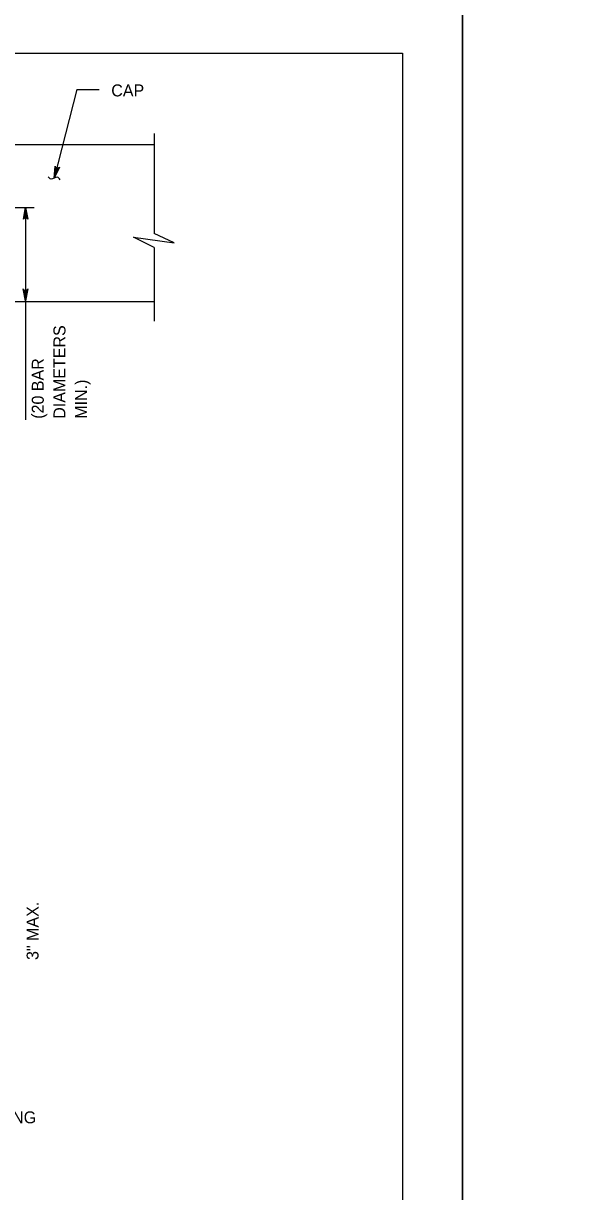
# Model space of a CAD drawing. Extents: x 646165 to 651486, y 296916 to 299292.
# Drawn here: x 648838.6 to 648975.7, y 297804.3 to 298096.8 of the extents above; entities that cross this region are included whole.
import ezdxf

# ---------------------------------------------------------------- set-up
doc = ezdxf.new("R2010")
doc.units = 0
for name, color, linetype in [('2', 7, 'Continuous'), ('51', 7, 'Continuous'), ('52', 7, 'Continuous'), ('53', 7, 'Continuous'), ('PLT-BNDY', 7, 'Continuous')]:
    doc.layers.add(name, color=color, linetype=linetype)

msp = doc.modelspace()

# ---------------------------------------------------------------- linework, layer by layer
at = {"layer": '2'}
for p, q in [((648147.59, 298089.25), (648933.59, 298089.25)), ((648933.59, 298089.25), (648933.59, 297525.25))]:
    msp.add_line(p, q, dxfattribs=at)
at = {"layer": '51'}
for p, q in [((648651.32, 298066.39), (648871.42, 298066.39)), ((648808.23, 298027.15), (648871.42, 298027.15))]:
    msp.add_line(p, q, dxfattribs=at)
at = {"layer": '52'}
for p, q in [((648852.02, 298080.22), (648846.36, 298057.98)), ((648852.02, 298080.22), (648857.6, 298080.22)), ((648871.42, 298069.14), (648871.42, 298044.17)), ((648791, 298050.68), (648841.34, 298050.68)), ((648839.2, 298050.68), (648839.2, 297997.49)), ((648871.42, 298040.65), (648871.42, 298022.16))]:
    msp.add_line(p, q, dxfattribs=at)
for points in [[(648846.36, 298057.98), (648846.56, 298061.01), (648846.61, 298060.88), (648846.65, 298060.75), (648846.74, 298060.67), (648846.82, 298060.59), (648846.91, 298060.54), (648847, 298060.5), (648847.11, 298060.5), (648847.21, 298060.49), (648847.32, 298060.52), (648847.43, 298060.55), (648847.53, 298060.64), (648847.64, 298060.74), (648846.36, 298057.98), (648847.53, 298060.64), (648847.43, 298060.55), (648846.36, 298057.98), (648847.32, 298060.52), (648847.21, 298060.49), (648846.36, 298057.98), (648847.11, 298060.5), (648847, 298060.5), (648846.36, 298057.98), (648846.91, 298060.54), (648846.82, 298060.59), (648846.36, 298057.98), (648846.74, 298060.67), (648846.65, 298060.75), (648846.36, 298057.98), (648846.61, 298060.88)], [(648839.2, 298050.68), (648839.76, 298047.7), (648839.68, 298047.81), (648839.6, 298047.93), (648839.5, 298047.99), (648839.4, 298048.05), (648839.3, 298048.06), (648839.2, 298048.08), (648839.1, 298048.06), (648839, 298048.05), (648838.9, 298047.99), (648838.8, 298047.93), (648838.72, 298047.81), (648838.64, 298047.7), (648839.2, 298050.68), (648838.72, 298047.81), (648838.8, 298047.93), (648839.2, 298050.68), (648838.9, 298047.99), (648839, 298048.05), (648839.2, 298050.68), (648839.1, 298048.06), (648839.2, 298048.08), (648839.2, 298050.68), (648839.3, 298048.06), (648839.4, 298048.05), (648839.2, 298050.68), (648839.5, 298047.99), (648839.6, 298047.93), (648839.2, 298050.68), (648839.68, 298047.81)], [(648871.42, 298040.65), (648866.23, 298043.19), (648876.38, 298041.81), (648871.42, 298044.17)], [(648839.16, 298027.29), (648838.6, 298030.28), (648838.68, 298030.16), (648838.76, 298030.05), (648838.86, 298029.99), (648838.96, 298029.93), (648839.06, 298029.91), (648839.16, 298029.89), (648839.26, 298029.91), (648839.36, 298029.93), (648839.46, 298029.99), (648839.56, 298030.05), (648839.64, 298030.16), (648839.72, 298030.28), (648839.16, 298027.29), (648839.64, 298030.16), (648839.56, 298030.05), (648839.16, 298027.29), (648839.46, 298029.99), (648839.36, 298029.93), (648839.16, 298027.29), (648839.26, 298029.91), (648839.16, 298029.89), (648839.16, 298027.29), (648839.06, 298029.91), (648838.96, 298029.93), (648839.16, 298027.29), (648838.86, 298029.99), (648838.76, 298030.05), (648839.16, 298027.29), (648838.68, 298030.16)]]:
    msp.add_lwpolyline(points, dxfattribs=at)
msp.add_spline([(648847.87, 298057.57), (648847.14, 298058.23), (648845.57, 298057.74), (648844.85, 298058.35)], degree=3, dxfattribs=at)
at = {"layer": 'PLT-BNDY'}
for points in [[(648107.59, 298104.25), (648948.59, 298104.25), (648948.59, 297510.25), (648107.59, 297510.25)], [(648948.59, 298104.25), (649789.59, 298104.25), (649789.59, 297510.25), (648948.59, 297510.25)]]:
    msp.add_lwpolyline(points, close=True, dxfattribs=at)

# ---------------------------------------------------------------- texts
at = {"layer": '53'}
for s, p in [('CAP', (648860.65, 298078.46)), ('FOOTING', (648823.56, 297821.37))]:
    msp.add_text(s, height=3, dxfattribs=at).set_placement(p)
for s, p in [('DIAMETERS', (648849.17, 297997.76)), ('(20 BAR ', (648843.74, 297997.76)), ('MIN.)', (648854.6, 297997.76)), ('3" MAX.', (648842.44, 297862.27))]:
    msp.add_text(s, height=3, rotation=90, dxfattribs=at).set_placement(p)

doc.saveas('drawing.dxf')
